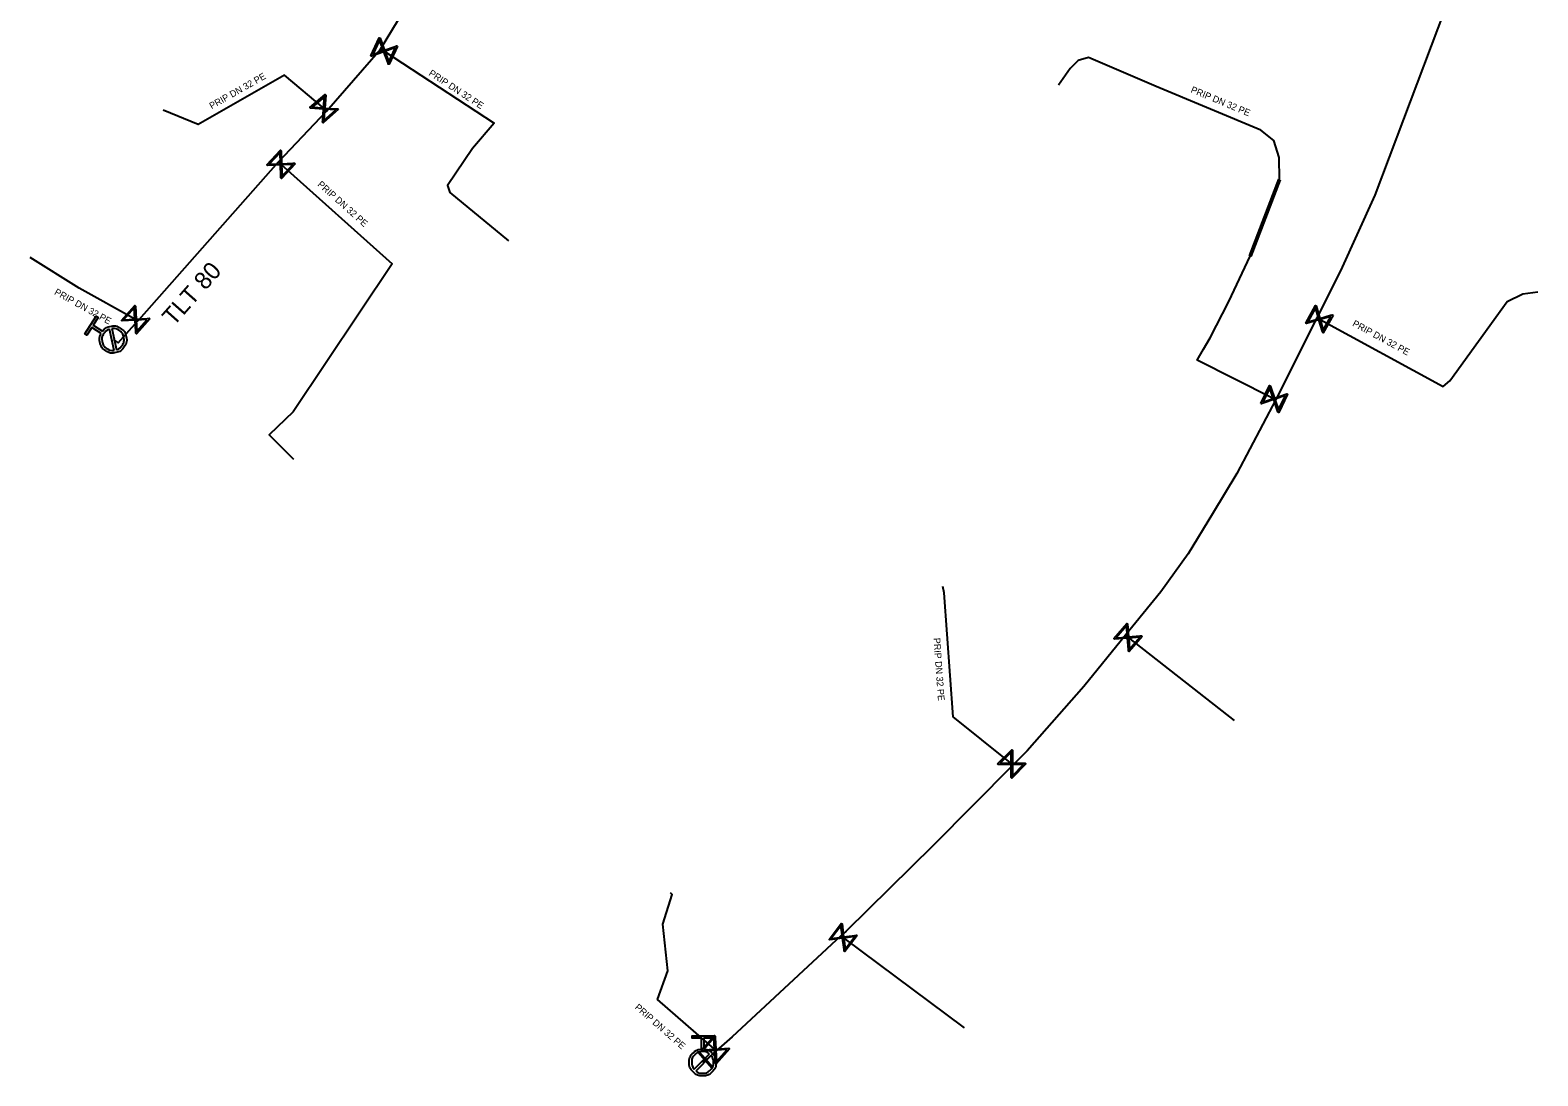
# Model space of a CAD drawing. Extents: x -643842 to -636370, y -1119190 to -1110210.
# Drawn here: x -642254.8 to -642142.2, y -1113975.6 to -1113897.5 of the extents above; entities that cross this region are included whole.
import ezdxf

# ---------------------------------------------------------------- set-up
doc = ezdxf.new("R2010")
doc.units = 0
for name, color, linetype in [('22', 7, 'Continuous'), ('Default', 7, 'Continuous'), ('Level 16', 7, 'Continuous'), ('Level 20', 7, 'Continuous'), ('Level 21', 7, 'Continuous'), ('Level 23', 7, 'Continuous'), ('Level 29', 7, 'Continuous'), ('Level 30', 7, 'Continuous'), ('Level 33', 7, 'Continuous')]:
    doc.layers.add(name, color=color, linetype=linetype)

msp = doc.modelspace()

# ---------------------------------------------------------------- linework, layer by layer
at = {"layer": 'Default'}
for points in [[(-642249.41, -1113919.98), (-642249.19, -1113919.7), (-642248.83, -1113919.62), (-642248.43, -1113919.53), (-642248.08, -1113919.76), (-642247.73, -1113919.98), (-642247.64, -1113920.39), (-642247.55, -1113920.79), (-642247.78, -1113921.14), (-642248, -1113921.49), (-642248.41, -1113921.58), (-642248.81, -1113921.67), (-642249.16, -1113921.44), (-642249.51, -1113921.22), (-642249.6, -1113920.82), (-642249.68, -1113920.46), (-642249.51, -1113920.14)], [(-642248.88, -1113919.83), (-642249.15, -1113919.92), (-642249.31, -1113920.16), (-642249.49, -1113920.45), (-642249.42, -1113920.77), (-642249.35, -1113921.1), (-642249.06, -1113921.28), (-642248.81, -1113921.44), (-642248.54, -1113921.41)], [(-642248.36, -1113921.37), (-642248.09, -1113921.28), (-642247.94, -1113921.04), (-642247.76, -1113920.76), (-642247.83, -1113920.43), (-642247.9, -1113920.1), (-642248.18, -1113919.92), (-642248.43, -1113919.76), (-642248.7, -1113919.79)], [(-642204.5, -1113973.59), (-642204.14, -1113973.62), (-642203.88, -1113973.88), (-642203.59, -1113974.18), (-642203.59, -1113974.59), (-642203.59, -1113975.01), (-642203.88, -1113975.3), (-642204.18, -1113975.59), (-642204.59, -1113975.59), (-642205, -1113975.59), (-642205.3, -1113975.3), (-642205.59, -1113975.01), (-642205.59, -1113974.59), (-642205.59, -1113974.18), (-642205.3, -1113973.88), (-642205.04, -1113973.62), (-642204.68, -1113973.59)], [(-642204.08, -1113973.95), (-642204.3, -1113973.78), (-642204.59, -1113973.78), (-642204.93, -1113973.78), (-642205.17, -1113974.01), (-642205.4, -1113974.25), (-642205.4, -1113974.59), (-642205.4, -1113974.88), (-642205.23, -1113975.1)], [(-642205.1, -1113975.23), (-642204.88, -1113975.4), (-642204.59, -1113975.4), (-642204.26, -1113975.4), (-642204.02, -1113975.16), (-642203.78, -1113974.93), (-642203.78, -1113974.59), (-642203.78, -1113974.3), (-642203.95, -1113974.08)]]:
    msp.add_open_spline(points, degree=3, dxfattribs=at)
at = {"layer": 'Level 16'}
for points in [[(-642227.38, -1113898.69), (-642228.01, -1113900.05), (-642228.07, -1113900.03), (-642228.11, -1113899.9), (-642228.4, -1113899.12), (-642229.31, -1113899.45), (-642229.37, -1113899.42), (-642228.74, -1113898.06), (-642228.68, -1113898.09), (-642228.35, -1113899), (-642227.56, -1113898.71), (-642227.44, -1113898.67), (-642227.38, -1113898.69)], [(-642229.22, -1113899.32), (-642228.43, -1113899.03), (-642228.72, -1113898.24), (-642229.22, -1113899.32)], [(-642227.53, -1113898.8), (-642228.32, -1113899.09), (-642228.03, -1113899.87), (-642227.53, -1113898.8)], [(-642231.8, -1113903.43), (-642232.93, -1113904.41), (-642232.98, -1113904.36), (-642232.96, -1113904.24), (-642232.9, -1113903.4), (-642233.87, -1113903.33), (-642233.92, -1113903.28), (-642232.78, -1113902.3), (-642232.74, -1113902.35), (-642232.81, -1113903.32), (-642231.97, -1113903.38), (-642231.84, -1113903.38), (-642231.8, -1113903.43)], [(-642233.74, -1113903.25), (-642232.9, -1113903.31), (-642232.84, -1113902.47), (-642233.74, -1113903.25)], [(-642231.98, -1113903.46), (-642232.82, -1113903.4), (-642232.88, -1113904.24), (-642231.98, -1113903.46)], [(-642235.01, -1113907.48), (-642236.04, -1113908.58), (-642236.08, -1113908.53), (-642236.08, -1113908.4), (-642236.11, -1113907.56), (-642237.08, -1113907.6), (-642237.13, -1113907.55), (-642236.11, -1113906.46), (-642236.06, -1113906.5), (-642236.03, -1113907.47), (-642235.19, -1113907.44), (-642235.06, -1113907.44), (-642235.01, -1113907.48)], [(-642236.96, -1113907.51), (-642236.12, -1113907.48), (-642236.15, -1113906.64), (-642236.96, -1113907.51)], [(-642235.19, -1113907.53), (-642236.03, -1113907.56), (-642236, -1113908.4), (-642235.19, -1113907.53)], [(-642245.88, -1113919.05), (-642246.88, -1113920.17), (-642246.93, -1113920.13), (-642246.93, -1113920), (-642246.98, -1113919.16), (-642247.95, -1113919.21), (-642248, -1113919.17), (-642247, -1113918.05), (-642246.95, -1113918.1), (-642246.9, -1113919.07), (-642246.06, -1113919.02), (-642245.93, -1113919.01), (-642245.88, -1113919.05)], [(-642157.51, -1113918.78), (-642158.24, -1113920.1), (-642158.3, -1113920.06), (-642158.33, -1113919.94), (-642158.56, -1113919.13), (-642159.49, -1113919.4), (-642159.55, -1113919.37), (-642158.82, -1113918.06), (-642158.77, -1113918.09), (-642158.5, -1113919.02), (-642157.69, -1113918.79), (-642157.57, -1113918.75), (-642157.51, -1113918.78)], [(-642247.83, -1113919.12), (-642246.99, -1113919.07), (-642247.03, -1113918.23), (-642247.83, -1113919.12)], [(-642246.06, -1113919.11), (-642246.89, -1113919.15), (-642246.85, -1113919.99), (-642246.06, -1113919.11)], [(-642159.39, -1113919.28), (-642158.58, -1113919.05), (-642158.82, -1113918.24), (-642159.39, -1113919.28)], [(-642157.67, -1113918.88), (-642158.48, -1113919.11), (-642158.24, -1113919.91), (-642157.67, -1113918.88)], [(-642162.91, -1113925.37), (-642162.25, -1113924.03), (-642162.19, -1113924.06), (-642162.15, -1113924.18), (-642161.88, -1113924.97), (-642160.97, -1113924.66), (-642160.91, -1113924.69), (-642161.57, -1113926.04), (-642161.63, -1113926.01), (-642161.94, -1113925.09), (-642162.73, -1113925.36), (-642162.86, -1113925.4), (-642162.91, -1113925.37)], [(-642162.76, -1113925.27), (-642161.97, -1113925), (-642162.24, -1113924.21), (-642162.76, -1113925.27)], [(-642161.06, -1113924.79), (-642161.86, -1113925.06), (-642161.58, -1113925.85), (-642161.06, -1113924.79)], [(-642171.76, -1113942.77), (-642172.73, -1113943.91), (-642172.78, -1113943.87), (-642172.79, -1113943.74), (-642172.86, -1113942.9), (-642173.82, -1113942.98), (-642173.87, -1113942.94), (-642172.9, -1113941.8), (-642172.85, -1113941.84), (-642172.78, -1113942.81), (-642171.94, -1113942.74), (-642171.81, -1113942.73), (-642171.76, -1113942.77)], [(-642173.7, -1113942.89), (-642172.86, -1113942.82), (-642172.93, -1113941.98), (-642173.7, -1113942.89)], [(-642171.93, -1113942.83), (-642172.77, -1113942.9), (-642172.7, -1113943.73), (-642171.93, -1113942.83)], [(-642182.56, -1113952.3), (-642181.5, -1113951.24), (-642181.46, -1113951.28), (-642181.46, -1113951.41), (-642181.46, -1113952.25), (-642180.49, -1113952.25), (-642180.44, -1113952.3), (-642181.5, -1113953.36), (-642181.55, -1113953.31), (-642181.55, -1113952.34), (-642182.39, -1113952.34), (-642182.52, -1113952.34), (-642182.56, -1113952.3)], [(-642182.38, -1113952.25), (-642181.55, -1113952.25), (-642181.55, -1113951.42), (-642182.38, -1113952.25)], [(-642180.62, -1113952.34), (-642181.46, -1113952.34), (-642181.46, -1113953.18), (-642180.62, -1113952.34)], [(-642193.05, -1113965.12), (-642193.96, -1113966.31), (-642194.01, -1113966.27), (-642194.03, -1113966.15), (-642194.14, -1113965.31), (-642195.1, -1113965.44), (-642195.15, -1113965.4), (-642194.24, -1113964.21), (-642194.18, -1113964.25), (-642194.06, -1113965.21), (-642193.23, -1113965.1), (-642193.1, -1113965.08), (-642193.05, -1113965.12)], [(-642194.98, -1113965.34), (-642194.15, -1113965.23), (-642194.26, -1113964.39), (-642194.98, -1113965.34)], [(-642193.22, -1113965.19), (-642194.05, -1113965.3), (-642193.94, -1113966.13), (-642193.22, -1113965.19)], [(-642204.71, -1113973.7), (-642203.71, -1113972.58), (-642203.66, -1113972.63), (-642203.66, -1113972.75), (-642203.61, -1113973.59), (-642202.64, -1113973.53), (-642202.59, -1113973.58), (-642203.59, -1113974.7), (-642203.64, -1113974.66), (-642203.69, -1113973.69), (-642204.53, -1113973.74), (-642204.66, -1113973.75), (-642204.71, -1113973.7)], [(-642204.53, -1113973.65), (-642203.7, -1113973.6), (-642203.75, -1113972.76), (-642204.53, -1113973.65)], [(-642204.82, -1113973.81), (-642203.83, -1113974.94), (-642203.9, -1113975.01), (-642204.89, -1113973.88), (-642204.82, -1113973.81)], [(-642202.76, -1113973.63), (-642203.6, -1113973.68), (-642203.55, -1113974.52), (-642202.76, -1113973.63)]]:
    msp.add_lwpolyline(points, dxfattribs=at)
at = {"layer": 'Level 21'}
for points in [[(-642248.62, -1113920.6), (-642248.23, -1113920.85), (-642246.8, -1113919.24), (-642246.67, -1113919.1), (-642236.27, -1113907.33), (-642232.69, -1113903.55), (-642228.65, -1113898.93), (-642221.16, -1113886.54), (-642215.96, -1113875.86), (-642213.66, -1113866.85), (-642213.6, -1113866.63), (-642213.51, -1113866.19), (-642210.66, -1113851.9), (-642210.63, -1113851.69), (-642210.52, -1113851.54)], [(-642145.25, -1113878.69), (-642145.03, -1113880.79), (-642147.82, -1113892.16), (-642149.18, -1113896.02), (-642152.24, -1113904.15), (-642154.4, -1113909.82), (-642156.95, -1113915.47), (-642158.71, -1113918.98), (-642161.79, -1113925.09), (-642164.69, -1113930.61), (-642166.51, -1113933.61), (-642168.32, -1113936.61), (-642170.37, -1113939.45), (-642173.01, -1113942.69), (-642176.11, -1113946.51), (-642180.35, -1113951.31), (-642181.42, -1113952.38), (-642187.38, -1113958.38), (-642193.88, -1113964.78), (-642194.26, -1113965.14), (-642202.38, -1113972.68), (-642203.58, -1113973.71), (-642204.36, -1113974.41), (-642204.59, -1113974.59)]]:
    msp.add_lwpolyline(points, dxfattribs=at)
at = {"layer": 'Level 23'}
for points in [[(-642228.65, -1113898.93), (-642228.38, -1113899.06), (-642220.15, -1113904.44), (-642221.78, -1113906.33), (-642223.64, -1113909.09), (-642223.48, -1113909.61), (-642219.08, -1113913.23)], [(-642161.79, -1113925.09), (-642162.04, -1113924.97), (-642167.66, -1113922.14), (-642167.19, -1113921.32), (-642166.69, -1113920.47), (-642165.3, -1113917.77), (-642163.7, -1113914.38), (-642161.52, -1113908.65), (-642161.53, -1113907), (-642161.93, -1113905.74), (-642162.9, -1113904.96), (-642170.72, -1113901.71), (-642175.78, -1113899.54), (-642176.55, -1113899.77), (-642177.15, -1113900.35), (-642178.02, -1113901.6)], [(-642232.69, -1113903.55), (-642232.86, -1113903.36), (-642235.82, -1113900.87), (-642242.26, -1113904.54), (-642244.87, -1113903.47)], [(-642236.27, -1113907.33), (-642236.07, -1113907.52), (-642227.77, -1113914.94), (-642235.17, -1113925.99), (-642236.95, -1113927.73), (-642235.15, -1113929.54)], [(-642246.8, -1113919.24), (-642246.94, -1113919.11), (-642251.14, -1113916.77), (-642254.81, -1113914.48)], [(-642158.71, -1113918.98), (-642158.53, -1113919.08), (-642149.28, -1113924.1), (-642148.79, -1113923.69), (-642144.51, -1113917.76), (-642143.33, -1113917.18), (-642142.21, -1113917.04)], [(-642181.42, -1113952.38), (-642181.59, -1113952.21), (-642185.88, -1113948.78), (-642186.55, -1113939.52), (-642186.64, -1113939.04)], [(-642173.01, -1113942.69), (-642172.82, -1113942.86), (-642164.89, -1113949.05)], [(-642203.58, -1113973.71), (-642203.72, -1113973.57), (-642207.96, -1113969.88), (-642207.19, -1113967.76), (-642207.57, -1113964.26), (-642206.86, -1113962.05), (-642206.98, -1113961.93)], [(-642194.26, -1113965.14), (-642194.05, -1113965.3), (-642185.06, -1113972)]]:
    msp.add_lwpolyline(points, dxfattribs=at)
at = {"layer": 'Level 29'}
for points in [[(-642163.75, -1113914.36), (-642161.57, -1113908.63)], [(-642161.47, -1113908.67), (-642163.65, -1113914.4)]]:
    msp.add_lwpolyline(points, dxfattribs=at)
at = {"layer": 'Level 30'}
msp.add_lwpolyline([(-642163.7, -1113914.38), (-642161.52, -1113908.65)], dxfattribs=at)
at = {"layer": 'Level 33'}
for points in [[(-642249.51, -1113920.14), (-642250.2, -1113919.7), (-642250.57, -1113920.28), (-642250.73, -1113920.18), (-642249.88, -1113918.86), (-642249.73, -1113918.96), (-642250.1, -1113919.54), (-642249.41, -1113919.98)], [(-642248.54, -1113921.41), (-642248.88, -1113919.83)], [(-642248.7, -1113919.79), (-642248.36, -1113921.37)], [(-642204.68, -1113973.59), (-642204.68, -1113972.77), (-642205.37, -1113972.77), (-642205.37, -1113972.59), (-642203.81, -1113972.59), (-642203.81, -1113972.77), (-642204.5, -1113972.77), (-642204.5, -1113973.59)], [(-642205.23, -1113975.1), (-642204.08, -1113973.95)], [(-642203.95, -1113974.08), (-642205.1, -1113975.23)]]:
    msp.add_lwpolyline(points, dxfattribs=at)

# ---------------------------------------------------------------- texts
at = {"layer": '22'}
for rotation, p in [(29.7017, (-642241.25, -1113903.42)), (326.7137, (-642225.09, -1113900.83)), (337.4322, (-642168.18, -1113902.13)), (318.1994, (-642233.39, -1113909.08)), (330.876, (-642253.05, -1113917.2)), (331.4994, (-642156.11, -1113919.56)), (274.1384, (-642187.35, -1113942.9)), (318.9009, (-642209.7, -1113970.54))]:
    msp.add_text('PRIP DN 32 PE', height=0.5, rotation=rotation, dxfattribs=at).set_placement(p)
at = {"layer": 'Level 20'}
msp.add_text('TLT 80', height=1.3, rotation=48.5313, dxfattribs=at).set_placement((-642244.09, -1113919.66))

doc.saveas('drawing.dxf')
